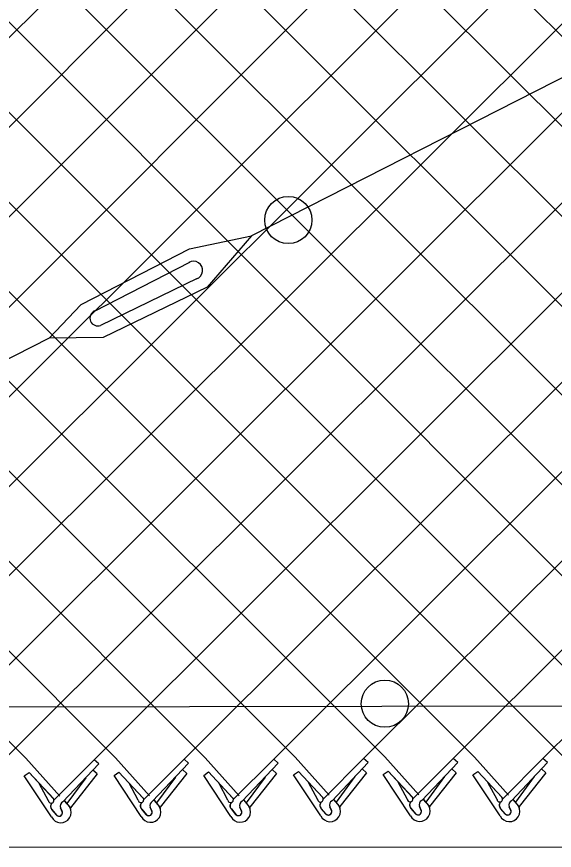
# Model space of a CAD drawing. Extents: x 0 to 2.85, y -0.1 to 1.83.
# Drawn here: x 0.4427 to 0.491, y 1.2819 to 1.3568 of the extents above; entities that cross this region are included whole.
import ezdxf

# ---------------------------------------------------------------- set-up
doc = ezdxf.new("R2010")
doc.units = 0
for name, color, linetype in [('sb_Chainlink Fence', 7, 'Continuous'), ('sb_Earth', 7, 'Continuous'), ('sb_Existing Structural Steel', 7, 'Continuous')]:
    doc.layers.add(name, color=color, linetype=linetype)

msp = doc.modelspace()

# ---------------------------------------------------------------- linework, layer by layer
at = {"layer": 'sb_Chainlink Fence'}
for p, q in [((0.4384793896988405, 1.4000416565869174), (0.5484079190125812, 1.290198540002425)), ((0.3771667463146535, 1.3969344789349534), (0.48378966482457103, 1.2902443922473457)), ((0.3852126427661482, 1.2900916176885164), (0.4918596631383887, 1.396820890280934)), ((0.3852202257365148, 1.3969140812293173), (0.4918520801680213, 1.2901848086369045)), ((0.39327449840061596, 1.3969306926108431), (0.4999088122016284, 1.2902295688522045)), ((0.4013369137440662, 1.3969902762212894), (0.5079616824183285, 1.290235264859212)), ((0.4093936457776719, 1.396945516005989), (0.5161418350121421, 1.2902638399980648)), ((0.41744651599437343, 1.3969398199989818), (0.524195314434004, 1.290284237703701)), ((0.42547563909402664, 1.3969344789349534), (0.5326048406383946, 1.2897946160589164)), ((0.43352911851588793, 1.3969140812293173), (0.540435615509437, 1.290089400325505)), ((0.4496458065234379, 1.3969902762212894), (0.5564864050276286, 1.290201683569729)), ((0.36971278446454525, 1.3962591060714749), (0.47573539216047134, 1.2902610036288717)), ((0.3771591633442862, 1.2900712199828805), (0.48379724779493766, 1.396761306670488)), ((0.3932669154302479, 1.2900750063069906), (0.49991639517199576, 1.3967761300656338)), ((0.40132933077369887, 1.2900154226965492), (0.5079692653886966, 1.396770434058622)), ((0.4093860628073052, 1.2900601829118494), (0.5161494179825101, 1.396741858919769)), ((0.4174389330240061, 1.2900658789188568), (0.5242028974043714, 1.3967214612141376)), ((0.4254680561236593, 1.2900712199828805), (0.5322571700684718, 1.3967380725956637)), ((0.4335215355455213, 1.2900916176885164), (0.5403195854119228, 1.3967976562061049)), ((0.44157580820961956, 1.2900750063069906), (0.5483763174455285, 1.3967528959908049)), ((0.44963822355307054, 1.2900154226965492), (0.55642918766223, 1.3967471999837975)), ((0.45769495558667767, 1.2900601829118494), (0.5645051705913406, 1.3967459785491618)), ((0.46574782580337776, 1.2900658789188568), (0.5725586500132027, 1.3967255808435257)), ((0.4738259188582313, 1.2901135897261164), (0.5806129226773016, 1.3967421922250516)), ((0.48187939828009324, 1.2901339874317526), (0.5886753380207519, 1.3968017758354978)), ((0.4899336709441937, 1.2901173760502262), (0.5967320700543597, 1.3967570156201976)), ((0.36604268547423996, 1.3918681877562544), (0.4676819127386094, 1.2902406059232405)), ((0.36603309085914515, 1.3838167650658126), (0.4596038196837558, 1.290192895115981)), ((0.3660234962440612, 1.3757653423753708), (0.45155094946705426, 1.2901871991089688)), ((0.36601390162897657, 1.3677139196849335), (0.44349421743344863, 1.2901424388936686)), ((0.44349421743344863, 1.2901424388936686), (0.4465295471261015, 1.2867247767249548)), ((0.44601087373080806, 1.2863726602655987), (0.44963822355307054, 1.2900154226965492)), ((0.4468085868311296, 1.2862301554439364), (0.45003401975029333, 1.2896567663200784)), ((0.45003401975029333, 1.2896567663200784), (0.44963822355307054, 1.2900154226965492)), ((0.45155094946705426, 1.2901871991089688), (0.4545862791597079, 1.2867695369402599)), ((0.4540676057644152, 1.286417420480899), (0.45769495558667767, 1.2900601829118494)), ((0.45486531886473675, 1.2862749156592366), (0.45809075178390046, 1.2897015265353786)), ((0.45809075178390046, 1.2897015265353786), (0.45769495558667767, 1.2900601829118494)), ((0.4596038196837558, 1.290192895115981), (0.4626391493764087, 1.286775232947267)), ((0.4621204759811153, 1.286423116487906), (0.46574782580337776, 1.2900658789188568)), ((0.46291818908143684, 1.2862806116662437), (0.46614362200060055, 1.289707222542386)), ((0.46614362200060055, 1.289707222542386), (0.46574782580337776, 1.2900658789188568)), ((0.4676819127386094, 1.2902406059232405), (0.47071724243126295, 1.2868229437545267)), ((0.4701985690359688, 1.2864708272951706), (0.4738259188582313, 1.2901135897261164)), ((0.4709962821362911, 1.2863283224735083), (0.4742217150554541, 1.2897549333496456)), ((0.4742217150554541, 1.2897549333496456), (0.4738259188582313, 1.2901135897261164)), ((0.47573539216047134, 1.2902610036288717), (0.47877072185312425, 1.2868433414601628)), ((0.47825204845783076, 1.2864912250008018), (0.48187939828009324, 1.2901339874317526)), ((0.4790497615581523, 1.2863487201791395), (0.4822751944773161, 1.2897753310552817)), ((0.4822751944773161, 1.2897753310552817), (0.48187939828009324, 1.2901339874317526)), ((0.48378966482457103, 1.2902443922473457), (0.4868249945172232, 1.286826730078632)), ((0.48630632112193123, 1.286474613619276), (0.4899336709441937, 1.2901173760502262)), ((0.4871040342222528, 1.2863321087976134), (0.4903294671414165, 1.2897587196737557)), ((0.4903294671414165, 1.2897587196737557), (0.4899336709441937, 1.2901173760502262)), ((0.44989967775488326, 1.2887307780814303), (0.44950388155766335, 1.2890894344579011)), ((0.4514068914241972, 1.288599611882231), (0.4518528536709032, 1.2889043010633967)), ((0.4518528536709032, 1.2889043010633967), (0.4540088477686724, 1.286580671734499)), ((0.4518528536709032, 1.2889043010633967), (0.4540226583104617, 1.2865669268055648)), ((0.45795640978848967, 1.2887755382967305), (0.45756061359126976, 1.2891341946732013)), ((0.4594597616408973, 1.2886053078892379), (0.4599057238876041, 1.2889099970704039)), ((0.4599057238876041, 1.2889099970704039), (0.46206171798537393, 1.2865863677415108)), ((0.4599057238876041, 1.2889099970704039), (0.4620755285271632, 1.286572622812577)), ((0.4660092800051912, 1.2887812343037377), (0.4656134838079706, 1.2891398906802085)), ((0.4675378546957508, 1.2886530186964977), (0.4679838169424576, 1.2889577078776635)), ((0.4679838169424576, 1.2889577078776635), (0.47013981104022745, 1.2866340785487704)), ((0.4679838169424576, 1.2889577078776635), (0.47015362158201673, 1.2866203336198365)), ((0.474087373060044, 1.288828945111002), (0.4736915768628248, 1.2891876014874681)), ((0.47559133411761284, 1.2886734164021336), (0.47603729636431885, 1.2889781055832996)), ((0.47603729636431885, 1.2889781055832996), (0.47819329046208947, 1.2866544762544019)), ((0.47603729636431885, 1.2889781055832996), (0.47820710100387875, 1.286640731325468)), ((0.482140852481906, 1.2888493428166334), (0.4817450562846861, 1.2892079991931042)), ((0.48364560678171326, 1.2886568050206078), (0.48409156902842, 1.2889614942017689)), ((0.48409156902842, 1.2889614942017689), (0.48624756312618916, 1.2866378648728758)), ((0.48409156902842, 1.2889614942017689), (0.48626137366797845, 1.2866241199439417)), ((0.4901951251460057, 1.2888327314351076), (0.4897993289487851, 1.2891913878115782)), ((0.4433501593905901, 1.2885548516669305), (0.44379612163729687, 1.2888595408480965)), ((0.44578663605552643, 1.2848659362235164), (0.4433501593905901, 1.2885548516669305)), ((0.44379612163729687, 1.2888595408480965), (0.4459521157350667, 1.2865359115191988)), ((0.44379612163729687, 1.2888595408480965), (0.445965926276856, 1.2865221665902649)), ((0.4488606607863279, 1.2883987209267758), (0.4471635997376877, 1.2860887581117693)), ((0.44989967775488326, 1.2887307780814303), (0.44748684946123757, 1.2856960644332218)), ((0.4538433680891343, 1.2849106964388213), (0.4514068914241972, 1.288599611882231)), ((0.45691739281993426, 1.2884434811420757), (0.4552203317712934, 1.2861335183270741)), ((0.45795640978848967, 1.2887755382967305), (0.4555435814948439, 1.2857408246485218)), ((0.46189623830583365, 1.2849163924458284), (0.4594597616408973, 1.2886053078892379)), ((0.46497026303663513, 1.2884491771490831), (0.46327320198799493, 1.2861392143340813)), ((0.4660092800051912, 1.2887812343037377), (0.4635964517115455, 1.2857465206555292)), ((0.4699743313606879, 1.284964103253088), (0.4675378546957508, 1.2886530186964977)), ((0.4730483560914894, 1.2884968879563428), (0.47135129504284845, 1.286186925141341)), ((0.474087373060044, 1.288828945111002), (0.47167454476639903, 1.2857942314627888)), ((0.4780278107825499, 1.2849845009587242), (0.47559133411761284, 1.2886734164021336)), ((0.4811018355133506, 1.2885172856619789), (0.47940477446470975, 1.286207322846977)), ((0.482140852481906, 1.2888493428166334), (0.479728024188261, 1.285814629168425)), ((0.4860820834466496, 1.2849678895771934), (0.48364560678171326, 1.2886568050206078)), ((0.4891561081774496, 1.2885006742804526), (0.48745904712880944, 1.286190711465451)), ((0.4901951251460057, 1.2888327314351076), (0.48778229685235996, 1.2857980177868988)), ((0.44550926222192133, 1.2863214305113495), (0.4446976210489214, 1.287872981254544)), ((0.45356599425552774, 1.2863661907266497), (0.45275435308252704, 1.2879177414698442)), ((0.46161886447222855, 1.2863718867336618), (0.46080722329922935, 1.2879234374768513)), ((0.4696969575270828, 1.2864195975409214), (0.46888531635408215, 1.287971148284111)), ((0.4777504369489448, 1.2864399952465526), (0.4769387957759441, 1.287991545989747)), ((0.4858047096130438, 1.2864233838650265), (0.4849930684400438, 1.287974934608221)), ((0.44694372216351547, 1.2863256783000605), (0.44743893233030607, 1.2857394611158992)), ((0.44695028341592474, 1.2863167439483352), (0.4474414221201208, 1.285737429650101)), ((0.4550004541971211, 1.2863704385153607), (0.4554956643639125, 1.285784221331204)), ((0.4550070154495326, 1.2863615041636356), (0.45549815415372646, 1.285782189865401)), ((0.4630533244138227, 1.2863761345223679), (0.4635485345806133, 1.2857899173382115)), ((0.46305988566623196, 1.2863672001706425), (0.463551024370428, 1.285787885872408)), ((0.4711314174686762, 1.2864238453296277), (0.47162662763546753, 1.285837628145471)), ((0.4711379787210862, 1.2864149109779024), (0.4716291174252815, 1.285835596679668)), ((0.47918489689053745, 1.2864442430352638), (0.47968010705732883, 1.2858580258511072)), ((0.4791914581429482, 1.2864353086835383), (0.47968259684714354, 1.285855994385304)), ((0.48723916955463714, 1.2864276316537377), (0.4877343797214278, 1.285841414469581)), ((0.4872457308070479, 1.286418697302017), (0.4877368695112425, 1.285839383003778)), ((0.4462382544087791, 1.2850509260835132), (0.4458342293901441, 1.2855346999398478)), ((0.4458342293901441, 1.2855346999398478), (0.44627935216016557, 1.28500762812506)), ((0.4467603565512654, 1.285336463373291), (0.446596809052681, 1.2856907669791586)), ((0.446597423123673, 1.2856782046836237), (0.44676002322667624, 1.2853444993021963)), ((0.44743893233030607, 1.2857394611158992), (0.447475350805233, 1.285671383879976)), ((0.447475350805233, 1.285671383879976), (0.4475063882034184, 1.2855985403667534)), ((0.4542949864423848, 1.2850956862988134), (0.45389096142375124, 1.2855794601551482)), ((0.45389096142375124, 1.2855794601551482), (0.4543360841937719, 1.2850523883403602)), ((0.45481708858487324, 1.285381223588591), (0.45465354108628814, 1.285735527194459)), ((0.4546541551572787, 1.2857229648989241), (0.45481675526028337, 1.2853892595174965)), ((0.4554956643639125, 1.285784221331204), (0.4555320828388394, 1.285716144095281)), ((0.4555320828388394, 1.285716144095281), (0.45556312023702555, 1.2856433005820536)), ((0.46234785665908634, 1.2851013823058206), (0.46194383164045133, 1.2855851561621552)), ((0.46194383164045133, 1.2855851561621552), (0.46238895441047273, 1.285058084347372)), ((0.46286995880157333, 1.2853869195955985), (0.46270641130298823, 1.285741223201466)), ((0.46270702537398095, 1.2857286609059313), (0.46286962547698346, 1.2853949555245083)), ((0.4635485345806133, 1.2857899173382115), (0.4635849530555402, 1.2857218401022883)), ((0.4635849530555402, 1.2857218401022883), (0.46361599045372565, 1.2856489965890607)), ((0.47042594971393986, 1.2851490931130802), (0.47002192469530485, 1.2856328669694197)), ((0.47002192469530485, 1.2856328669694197), (0.470467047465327, 1.2851057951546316)), ((0.47094805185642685, 1.285434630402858), (0.47078450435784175, 1.2857889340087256)), ((0.47078511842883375, 1.285776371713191), (0.470947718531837, 1.285442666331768)), ((0.47162662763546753, 1.285837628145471), (0.47166304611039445, 1.285769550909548)), ((0.47166304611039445, 1.285769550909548), (0.47169408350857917, 1.2856967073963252)), ((0.4784794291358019, 1.2851694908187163), (0.47807540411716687, 1.2856532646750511)), ((0.47807540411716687, 1.2856532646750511), (0.47852052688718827, 1.285126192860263)), ((0.4790015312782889, 1.2854550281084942), (0.47883798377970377, 1.2858093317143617)), ((0.47883859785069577, 1.285796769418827), (0.47900119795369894, 1.2854630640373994)), ((0.47968010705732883, 1.2858580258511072), (0.47971652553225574, 1.2857899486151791)), ((0.47971652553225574, 1.2857899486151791), (0.4797475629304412, 1.2857171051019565)), ((0.48653370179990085, 1.2851528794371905), (0.4861296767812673, 1.285636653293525)), ((0.4861296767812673, 1.285636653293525), (0.48657479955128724, 1.2851095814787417)), ((0.48705580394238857, 1.2854384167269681), (0.4868922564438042, 1.2857927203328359)), ((0.48689287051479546, 1.285780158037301), (0.4870554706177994, 1.2854464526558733)), ((0.4877343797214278, 1.285841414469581), (0.4877707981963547, 1.285773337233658)), ((0.4877707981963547, 1.285773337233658), (0.4878018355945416, 1.2857004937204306))]:
    msp.add_line(p, q, dxfattribs=at)
for centre, radius, start, end in [((0.44576123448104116, 1.2863655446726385), 0.00025580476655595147, 189.9304409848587, 40.97853800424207), ((0.44609369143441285, 1.2858179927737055), 0.0003843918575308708, 126.9947472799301, 219.79833989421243), ((0.4461041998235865, 1.2858175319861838), 0.0003909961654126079, 127.7656421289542, 226.33281459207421), ((0.44698453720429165, 1.285850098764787), 0.00041880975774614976, 114.84216649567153, 203.51671506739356), ((0.45381796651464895, 1.2864103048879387), 0.00025580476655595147, 189.9304409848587, 40.97853800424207), ((0.45415042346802, 1.2858627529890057), 0.0003843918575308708, 126.9947472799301, 219.79833989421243), ((0.45416093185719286, 1.285862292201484), 0.0003909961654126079, 127.7656421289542, 226.33281459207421), ((0.45504126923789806, 1.2858948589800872), 0.00041880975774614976, 114.84216649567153, 203.51671506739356), ((0.4618708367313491, 1.2864160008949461), 0.00025580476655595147, 189.9304409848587, 40.97853800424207), ((0.4622032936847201, 1.285868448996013), 0.0003843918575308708, 126.9947472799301, 219.79833989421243), ((0.46221380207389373, 1.2858679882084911), 0.0003909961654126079, 127.7656421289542, 226.33281459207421), ((0.4630941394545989, 1.2859005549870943), 0.00041880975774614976, 114.84216649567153, 203.51671506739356), ((0.4699489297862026, 1.2864637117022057), 0.00025580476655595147, 189.9304409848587, 40.97853800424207), ((0.4702813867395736, 1.2859161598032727), 0.0003843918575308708, 126.9947472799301, 219.79833989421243), ((0.47029189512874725, 1.2859156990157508), 0.0003909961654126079, 127.7656421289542, 226.33281459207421), ((0.4711722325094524, 1.285948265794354), 0.00041880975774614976, 114.84216649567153, 203.51671506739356), ((0.4780024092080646, 1.2864841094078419), 0.00025580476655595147, 189.9304409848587, 40.97853800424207), ((0.4783348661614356, 1.2859365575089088), 0.0003843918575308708, 126.9947472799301, 219.79833989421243), ((0.4783453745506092, 1.2859360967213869), 0.0003909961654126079, 127.7656421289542, 226.33281459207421), ((0.4792257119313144, 1.28596866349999), 0.00041880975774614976, 114.84216649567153, 203.51671506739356), ((0.4860566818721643, 1.286467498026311), 0.00025580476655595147, 189.9304409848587, 40.97853800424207), ((0.486389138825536, 1.2859199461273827), 0.0003843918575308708, 126.9947472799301, 219.79833989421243), ((0.48639964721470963, 1.285919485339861), 0.0003909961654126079, 127.7656421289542, 226.33281459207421), ((0.4872799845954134, 1.285952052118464), 0.00041880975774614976, 114.84216649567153, 203.51671506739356), ((0.44662508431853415, 1.2852806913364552), 0.0009354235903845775, 206.32021657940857, 29.22686940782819), ((0.44647106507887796, 1.2852453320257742), 0.00030330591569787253, 219.86319118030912, 17.48524419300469), ((0.4464721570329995, 1.2852438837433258), 0.00030494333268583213, 230.78260140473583, 19.265642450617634), ((0.45468181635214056, 1.28532545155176), 0.0009354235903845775, 206.32021657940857, 29.22686940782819), ((0.45452779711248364, 1.2852900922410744), 0.00030330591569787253, 219.86319118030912, 17.48524419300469), ((0.45452888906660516, 1.285288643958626), 0.00030494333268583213, 230.78260140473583, 19.265642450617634), ((0.46273468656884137, 1.2853311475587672), 0.0009354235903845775, 206.32021657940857, 29.22686940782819), ((0.4625806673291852, 1.2852957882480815), 0.00030330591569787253, 219.86319118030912, 17.48524419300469), ((0.4625817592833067, 1.2852943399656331), 0.00030494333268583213, 230.78260140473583, 19.265642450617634), ((0.4708127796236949, 1.285378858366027), 0.0009354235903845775, 206.32021657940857, 29.22686940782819), ((0.4706587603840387, 1.2853434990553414), 0.00030330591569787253, 219.86319118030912, 17.48524419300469), ((0.4706598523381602, 1.2853420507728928), 0.00030494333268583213, 230.78260140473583, 19.265642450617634), ((0.4788662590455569, 1.2853992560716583), 0.0009354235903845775, 206.32021657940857, 29.22686940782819), ((0.4787122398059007, 1.2853638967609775), 0.00030330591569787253, 219.86319118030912, 17.48524419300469), ((0.4787133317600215, 1.2853624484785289), 0.00030494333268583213, 230.78260140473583, 19.265642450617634), ((0.4869205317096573, 1.2853826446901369), 0.0009354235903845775, 206.32021657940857, 29.22686940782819), ((0.4867665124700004, 1.2853472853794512), 0.00030330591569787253, 219.86319118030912, 17.48524419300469), ((0.4867676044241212, 1.2853458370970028), 0.00030494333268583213, 230.78260140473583, 19.265642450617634)]:
    msp.add_arc(centre, radius, start, end, dxfattribs=at)
at = {"layer": 'sb_Earth'}
msp.add_line((0.36813518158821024, 1.2822654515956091), (0.7942331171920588, 1.2818692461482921), dxfattribs=at)
at = {"layer": 'sb_Existing Structural Steel'}
for p, q in [((0.527767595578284, 1.3696815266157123), (0.4637439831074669, 1.337112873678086)), ((0.45818903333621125, 1.3359401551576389), (0.4637439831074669, 1.337112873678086)), ((0.4637439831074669, 1.337112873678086), (0.4597723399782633, 1.3325025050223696)), ((0.44844498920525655, 1.3309280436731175), (0.45818903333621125, 1.3359401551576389)), ((0.44964106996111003, 1.3303438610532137), (0.45820418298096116, 1.3347485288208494)), ((0.458873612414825, 1.3332576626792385), (0.45020302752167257, 1.3290530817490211)), ((0.4597723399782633, 1.3325025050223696), (0.45044095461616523, 1.3279774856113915)), ((0.44557759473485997, 1.3279182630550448), (0.44844498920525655, 1.3309280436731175)), ((0.44557759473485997, 1.3279182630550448), (0.3677781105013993, 1.2882404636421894)), ((0.45044095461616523, 1.3279774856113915), (0.44557759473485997, 1.3279182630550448)), ((0.3677572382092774, 1.2946482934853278), (1.0468782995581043, 1.2957760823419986))]:
    msp.add_line(p, q, dxfattribs=at)
for centre in [(0.4670642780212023, 1.338524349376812), (0.47573080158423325, 1.2950487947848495)]:
    msp.add_circle(centre, 0.0021204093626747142, dxfattribs=at)
for centre, radius, start, end in [((0.458544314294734, 1.3340053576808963), 0.0008164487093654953, 289.5374526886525, 119.87621290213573), ((0.44994648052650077, 1.3297101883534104), 0.000703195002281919, 114.72165271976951, 291.4232023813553)]:
    msp.add_arc(centre, radius, start, end, dxfattribs=at)

doc.saveas('drawing.dxf')
